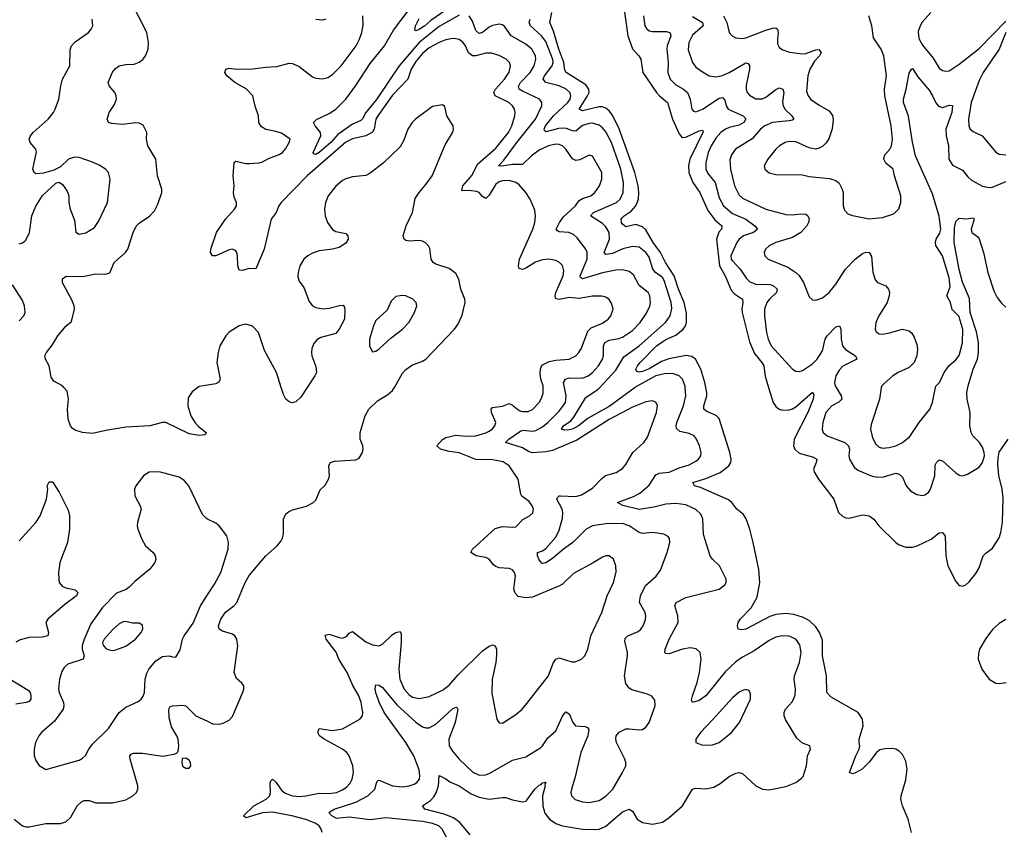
# Model space of a CAD drawing. Header units: inches. Extents: x 1550315 to 1685896, y 510706 to 640504.
# Tile 329 of 452: x 1618872 to 1624782, y 607349 to 612206. Entities that reach past the tile are written whole.
import ezdxf

# ---------------------------------------------------------------- set-up
doc = ezdxf.new("R2010")
doc.units = ezdxf.units.IN
doc.header["$MEASUREMENT"] = 0
for name, color, linetype in [('B6610', 7, 'Continuous'), ('B6611', 7, 'Continuous'), ('B6620', 7, 'Continuous'), ('B6621', 7, 'Continuous')]:
    doc.layers.add(name, color=color, linetype=linetype)

msp = doc.modelspace()

# ---------------------------------------------------------------- linework, layer by layer
at = {"layer": 'B6610', "color": 5}
for points, elevation in [([(1619942, 610000), (1619906.6, 609973.4), (1619883.6, 609936.4), (1619881.1, 609890), (1619899.2, 609830), (1619926.4, 609786.4), (1619945.5, 609765.5), (1619992.4, 609730), (1619984.9, 609715.1), (1619948.7, 609711.3), (1619890, 609722), (1619750, 609789.6), (1619730, 609789.6), (1619654, 609770), (1619510, 609760.5), (1619390, 609741.6), (1619310, 609723.7), (1619250, 609729.3), (1619210, 609741.2), (1619190, 609754), (1619177.2, 609770), (1619162.7, 609810), (1619159.3, 609870), (1619165.2, 609930), (1619156.5, 609976.5), (1619137.2, 610000)], 620), ([(1620000, 609210.1), (1619993.4, 609213.4), (1619970, 609237.2), (1619886.6, 609410), (1619860.4, 609440.4), (1619830, 609462), (1619710, 609492.6), (1619650, 609491.2), (1619615.5, 609470), (1619568.5, 609410), (1619561.3, 609390), (1619564.4, 609350), (1619595.5, 609290), (1619600.5, 609270), (1619579.1, 609190), (1619577.3, 609170), (1619582, 609150), (1619606, 609090), (1619628.2, 609050), (1619673.4, 609010), (1619686.4, 608990), (1619688.7, 608970), (1619682.6, 608950), (1619654, 608910), (1619564.2, 608835.8), (1619530, 608800.5), (1619511.6, 608788.4), (1619454.4, 608765.6), (1619370, 608678.5), (1619299, 608581), (1619256.8, 608483.2), (1619247, 608450), (1619247.6, 608430), (1619260.2, 608390), (1619254, 608370), (1619161.3, 608338.7), (1619139.6, 608320.4), (1619124.4, 608295.6), (1619112.2, 608250), (1619105.5, 608190), (1619109.4, 608170), (1619135.8, 608110), (1619137.7, 608090), (1619133.5, 608070), (1619081.9, 607998.1), (1619003.1, 607930), (1618987, 607910), (1618967.6, 607870), (1618958.5, 607830), (1618959.6, 607790), (1618970, 607760.7), (1618990, 607730.7), (1619030, 607708), (1619230, 607764.4), (1619250, 607774.9), (1619267.9, 607792.1), (1619287.4, 607830), (1619310, 607860.3), (1619406.2, 607953.8), (1619469.9, 608050.1), (1619510, 608081.5), (1619583.7, 608116.3), (1619600.5, 608130), (1619613.3, 608146.7), (1619621.8, 608170), (1619625.4, 608250), (1619635.2, 608284.8), (1619648.3, 608310), (1619690, 608358.9), (1619730, 608385.4), (1619770.3, 608390.3), (1619790, 608382.8), (1619810, 608382), (1619835.1, 608424.9), (1619849.7, 608490), (1619859.1, 608510), (1619913.9, 608586.1), (1619957.8, 608690), (1620000, 608755.1)], 640), ([(1618870, 609079.1), (1618969.5, 609190), (1618994.5, 609230), (1619033.2, 609330), (1619042, 609390), (1619038, 609410), (1619050, 609434), (1619070, 609434), (1619110, 609372), (1619162.8, 609262.8), (1619170.4, 609230), (1619171.7, 609151.7), (1619159.6, 609070), (1619113.8, 608950), (1619105.2, 608890), (1619106.6, 608846.6), (1619110.3, 608830), (1619127.7, 608807.7), (1619150, 608797.3), (1619204.8, 608784.8), (1619221.6, 608770), (1619213.4, 608750), (1619142.8, 608697.2), (1619041.1, 608610), (1619030.3, 608590), (1619046.3, 608530), (1619040.4, 608510), (1619010, 608501.5), (1618930, 608499.8), (1618874.4, 608485.6), (1618848.9, 608471.1)], 620), ([(1618814.9, 608250), (1618924, 608184), (1618934.4, 608170), (1618939.6, 608150), (1618938.9, 608130), (1618930, 608116.2), (1618911.3, 608108.7), (1618850, 608100.3)], 620), ([(1618839.3, 607410), (1618890, 607370.4), (1618910, 607364.4), (1618930, 607364.4), (1619030, 607383.8), (1619116.5, 607383.5), (1619150, 607394), (1619178.6, 607421.4), (1619217.6, 607490), (1619245.5, 607514.5), (1619259.4, 607520.6), (1619290, 607522), (1619330, 607507.6), (1619430, 607508.1), (1619510, 607524.7), (1619551.5, 607550), (1619573, 607570), (1619581.7, 607590), (1619581.5, 607610), (1619535.6, 607770), (1619533.6, 607790), (1619541.1, 607798.9), (1619554.8, 607805.2), (1619610, 607805.2), (1619730, 607787.6), (1619799.7, 607800.3), (1619814.5, 607805.5), (1619824.1, 607815.9), (1619828, 607850), (1619822.6, 607890), (1619816.4, 607910), (1619784.2, 607964.2), (1619770, 608017.2), (1619767.4, 608070), (1619774.9, 608085.1), (1619789.8, 608090.2), (1619850, 608092.9), (1619870, 608089), (1619930.3, 608030), (1620000, 607996.6)], 620)]:
    msp.add_lwpolyline(points, dxfattribs=dict(at, elevation=elevation))
for points, elevation in [([(1619510, 608596.2), (1619494, 608594), (1619470, 608581.3), (1619430, 608545.4), (1619380.2, 608490), (1619370.3, 608470), (1619372.9, 608452.9), (1619390, 608433.7), (1619410, 608424.6), (1619430, 608421.1), (1619450, 608424.9), (1619510, 608448.4), (1619567.3, 608490), (1619601.6, 608530), (1619611.6, 608550), (1619610, 608574), (1619590, 608584.5), (1619550, 608586)], 660), ([(1619870, 607776), (1619847.5, 607772.5), (1619844.9, 607750), (1619850, 607727.3), (1619870, 607714.8), (1619890, 607716), (1619899.3, 607730), (1619898, 607750), (1619890, 607764)], 620)]:
    msp.add_lwpolyline(points, close=True, dxfattribs=dict(at, elevation=elevation))
at = {"layer": 'B6611', "color": 5}
for points, elevation in [([(1619137.2, 610000), (1619129, 610010), (1619078, 610038), (1619061, 610061), (1619049.7, 610130), (1619027.6, 610170), (1619024.2, 610190), (1619033.3, 610210), (1619066.6, 610253.4), (1619101.6, 610310), (1619150, 610367.7), (1619184.2, 610395.8), (1619201.3, 610470), (1619198.7, 610490), (1619182.7, 610530), (1619130, 610627.6), (1619130, 610650.4), (1619151.8, 610668.2), (1619250, 610665.9), (1619330, 610682.3), (1619390, 610679), (1619413, 610687), (1619439.8, 610750), (1619506.9, 610810), (1619521, 610830), (1619554.3, 610930), (1619572.1, 610967.9), (1619590, 610985.4), (1619651.8, 611028.2), (1619680.8, 611059.2), (1619701, 611099), (1619725.6, 611170), (1619726.2, 611190), (1619699.8, 611270), (1619689.7, 611370), (1619641.1, 611450), (1619634, 611490), (1619635.8, 611530), (1619613.1, 611573.1), (1619590, 611584.5), (1619570, 611587.6), (1619490, 611578.2), (1619423.1, 611583.1), (1619405.2, 611590), (1619397.6, 611610), (1619409.7, 611650), (1619442, 611698), (1619453.3, 611730), (1619451.3, 611750), (1619443, 611770), (1619409.6, 611810), (1619404, 611830), (1619430, 611890.4), (1619446.7, 611913.3), (1619470, 611928.9), (1619510, 611937.5), (1619559.8, 611940.2), (1619590, 611950.3), (1619612.2, 611967.8), (1619628.4, 611990), (1619644.2, 612030), (1619644.8, 612070), (1619635, 612130), (1619543, 612310)], 620), ([(1618870, 610860.5), (1618890, 610867.7), (1618910, 610884), (1618931.1, 610928.9), (1618944.4, 611030), (1618970, 611087.7), (1619009.7, 611150.3), (1619090, 611224.7), (1619110, 611231), (1619130, 611218), (1619158, 611178), (1619167.3, 611150), (1619168, 611110), (1619174.9, 611070), (1619202.3, 611002.3), (1619210, 610931.3), (1619230, 610919.3), (1619270, 610928.2), (1619320.5, 610959.5), (1619345.1, 610994.9), (1619400.4, 611110), (1619416.2, 611250), (1619405.1, 611290), (1619386.6, 611310), (1619350, 611333.6), (1619310, 611351.6), (1619230, 611378.4), (1619201.5, 611381.5), (1619164.9, 611370), (1619116.4, 611323.6), (1619077.5, 611302.5), (1619014.6, 611285.4), (1618970, 611282), (1618959.3, 611290), (1618951.8, 611310), (1618973.8, 611413.8), (1618969.5, 611430), (1618936.2, 611470), (1618929.6, 611490), (1618936.9, 611510), (1618952.8, 611530), (1619043.5, 611610), (1619075.8, 611650), (1619085.4, 611670), (1619106.6, 611730), (1619118.9, 611810), (1619129.7, 611850), (1619173, 611930), (1619174.9, 612025.1), (1619183.5, 612050), (1619206.2, 612073.8), (1619284.5, 612130), (1619302, 612150), (1619312, 612170), (1619307, 612210)], 640), ([(1618870, 610399.3), (1618896.9, 610430), (1618905.1, 610450), (1618901.1, 610490), (1618886.3, 610526.3), (1618830, 610614.5)], 640), ([(1620000, 610013.7), (1619950, 610006), (1619942, 610000)], 620)]:
    msp.add_lwpolyline(points, dxfattribs=dict(at, elevation=elevation))
at = {"layer": 'B6620', "color": 5}
for points, elevation in [([(1620000, 607996.6), (1620030, 607982.2), (1620070, 607980.2), (1620094.6, 607985.4), (1620130, 608004.2), (1620150, 608024.9), (1620211.7, 608171.7), (1620218.3, 608190), (1620218, 608210), (1620206.4, 608226.4), (1620174.3, 608254.3), (1620160.4, 608290), (1620180.9, 608450), (1620176, 608490), (1620164.2, 608510), (1620150, 608519.7), (1620090, 608537.6), (1620069.8, 608549.8), (1620065.8, 608570), (1620079.4, 608610), (1620107.9, 608652), (1620157.3, 608690), (1620175.1, 608710), (1620226, 608830), (1620250, 608871.8), (1620349.7, 608990), (1620418.4, 609050), (1620441.3, 609078.7), (1620450, 609096), (1620455.8, 609124.2), (1620455.1, 609210), (1620470, 609240.4), (1620485.8, 609254.2), (1620510, 609264.4), (1620593.1, 609286.9), (1620632.3, 609307.7), (1620650, 609323.1), (1620675.1, 609384.9), (1620705.7, 609414.3), (1620726.4, 609450), (1620731.8, 609470), (1620727.7, 609532.3), (1620737.2, 609550), (1620762.2, 609557.8), (1620890, 609566), (1620910, 609576), (1620929.7, 609610.3), (1620934.7, 609630), (1620932.6, 609650), (1620916.4, 609690), (1620915.3, 609730), (1620946.5, 609830), (1620968.2, 609870), (1621020, 609920), (1621082, 609958), (1621110, 609981.1), (1621120.9, 610000)], 620), ([(1620687.4, 607330), (1620682.5, 607350), (1620670.6, 607370), (1620646, 607386), (1620590, 607408), (1620505.1, 607430), (1620390, 607450.7), (1620330, 607448.3), (1620230, 607418), (1620215.4, 607430), (1620278, 607490), (1620350.8, 607530), (1620371.6, 607548.4), (1620377, 607570), (1620374.9, 607625.1), (1620380.5, 607639.5), (1620390, 607648.7), (1620410, 607631.4), (1620443.5, 607583.5), (1620465.9, 607565.9), (1620509, 607549), (1620550, 607546.3), (1620590, 607548.7), (1620670, 607565.1), (1620730, 607563.1), (1620773.6, 607570), (1620810, 607585.1), (1620836.1, 607603.9), (1620855, 607625), (1620868, 607650), (1620875.6, 607690), (1620871.9, 607730), (1620850, 607789.6), (1620835.8, 607810), (1620809.7, 607830), (1620700.4, 607890), (1620672.6, 607910), (1620661, 607930), (1620670, 607954.4), (1620750, 607940.9), (1620808.9, 607951.1), (1620914, 608010), (1620929.3, 608030), (1620931.5, 608048.5), (1620922, 608110), (1620908.7, 608150), (1620872, 608212), (1620838.7, 608290), (1620788.2, 608370), (1620771.8, 608411.8), (1620711.2, 608490), (1620706.5, 608513.5), (1620730, 608520.2), (1620790, 608498.7), (1620810, 608496.1), (1620834.3, 608505.7), (1620850, 608525.3), (1620870, 608534.9), (1620950, 608474), (1620990, 608455.8), (1621030, 608450.3), (1621050, 608459), (1621110, 608516.9), (1621130, 608530.3), (1621155.1, 608535.1), (1621161.1, 608521.1), (1621161, 608470), (1621147, 608310), (1621154, 608250), (1621179.8, 608190), (1621210, 608154.7), (1621230, 608141.4), (1621270, 608133.4), (1621330, 608144.5), (1621410, 608183.2), (1621450, 608213.6), (1621504.8, 608275.2), (1621650, 608418.6), (1621690, 608447.9), (1621710, 608455.6), (1621726.8, 608450), (1621734.5, 608430), (1621734.5, 608394.5), (1621730.1, 608349.9), (1621708.4, 608248.4), (1621706.1, 608166.1), (1621736.3, 608010), (1621750, 607986.8), (1621770, 607985.5), (1621850, 608037), (1621887.8, 608070), (1621916.6, 608103.4), (1622045.4, 608270), (1622074.8, 608345.2), (1622090, 608370.3), (1622110, 608376.9), (1622186.5, 608353.5), (1622207, 608353), (1622243.7, 608370), (1622264.2, 608390), (1622283.1, 608430), (1622299.8, 608510), (1622365.8, 608650), (1622398, 608750), (1622435.8, 608830), (1622451.3, 608891.3), (1622449.6, 608930), (1622436.2, 608970), (1622410, 608989.5), (1622390, 608989.6), (1622370, 608982.4), (1622313.4, 608946.6), (1622195.9, 608884.1), (1622130, 608819.1), (1622113, 608810), (1621950, 608742.3), (1621910, 608736.5), (1621865, 608745), (1621845.3, 608765.3), (1621838, 608790), (1621848.2, 608870), (1621842.4, 608890), (1621830, 608905.1), (1621810, 608913.5), (1621750, 608918.4), (1621730, 608924.5), (1621715.6, 608935.6), (1621689.6, 608970), (1621670, 608979.3), (1621612.7, 608990), (1621579.5, 609010), (1621589.6, 609030), (1621726.5, 609153.5), (1621770, 609165.6), (1621830, 609160.9), (1621850, 609164.2), (1621892.1, 609207.9), (1621933, 609230), (1621952.3, 609247.7), (1621955.7, 609270), (1621948.7, 609290), (1621930, 609314.8), (1621886.6, 609346.6), (1621879.4, 609359.4), (1621864, 609450), (1621809.9, 609529.9), (1621773.3, 609553.3), (1621710, 609566.2), (1621610, 609567.7), (1621510, 609608.1), (1621450, 609616.1), (1621397.6, 609630), (1621375.8, 609650), (1621410, 609687.7), (1621430, 609700.3), (1621490, 609712.4), (1621550, 609706.4), (1621609.9, 609710.1), (1621670, 609726.4), (1621690, 609737.1), (1621710, 609751.6), (1621723.8, 609770), (1621729.8, 609790), (1621704.1, 609850), (1621702.5, 609870), (1621710, 609878.6), (1621770, 609888.3), (1621810, 609902.7), (1621830, 609894.2), (1621870, 609861.3), (1621890, 609854.8), (1621924.5, 609855.5), (1621950, 609868.1), (1621990, 609910.3), (1622005, 609935), (1622014.9, 609965.1), (1622013.7, 610000)], 580), ([(1620598, 610000), (1620559, 609941), (1620530, 609912.6), (1620507.4, 609907.4), (1620490, 609913.3), (1620469.7, 609929.7), (1620456.4, 609956.4), (1620442.6, 610000)], 620), ([(1621440.9, 607290), (1621408, 607350), (1621388.5, 607368.5), (1621350, 607383.7), (1621290, 607395.2), (1621070, 607418.4), (1620975.2, 607404.8), (1620850, 607421.2), (1620773.2, 607413.2), (1620745.8, 607430), (1620727.6, 607450), (1620760.5, 607470), (1620890, 607511.1), (1620961.6, 607550), (1621004, 607590), (1621013.6, 607626.4), (1621020.7, 607639.3), (1621030, 607643.6), (1621110, 607610.1), (1621170, 607603.1), (1621210.8, 607609.2), (1621240.2, 607619.8), (1621256.8, 607630), (1621271.1, 607650), (1621274.2, 607670), (1621270, 607705.1), (1621238.4, 607790), (1621189.9, 607870), (1621060.5, 608050), (1621030, 608112.1), (1621010, 608167.6), (1621006.1, 608193.9), (1621010, 608215.5), (1621030, 608214.3), (1621050, 608200.2), (1621136.2, 608096.2), (1621250, 607991.5), (1621290, 607964.3), (1621310, 607957.5), (1621330, 607958), (1621370, 607979), (1621470, 608071.9), (1621490, 608082), (1621498, 608078), (1621502, 608070), (1621486.9, 607990), (1621447.1, 607890), (1621449.4, 607850), (1621470, 607816.5), (1621510.1, 607770.1), (1621592, 607692), (1621630, 607673.7), (1621670, 607676.2), (1621694.9, 607685.1), (1621830, 607763.6), (1621910, 607783.1), (1621999.9, 607840.1), (1622011.1, 607848.9), (1622043.1, 607896.9), (1622090, 607938.5), (1622130, 608028.2), (1622150, 608054), (1622170, 608042.4), (1622192, 607990), (1622208.4, 607970), (1622266.4, 607966.4), (1622279.5, 607959.5), (1622288, 607948), (1622282.6, 607910), (1622239.7, 607810), (1622204.2, 607655.8), (1622183.6, 607590), (1622180.3, 607570), (1622183.7, 607550), (1622206.5, 607526.5), (1622250, 607512.6), (1622290.7, 607509.3), (1622350, 607521.8), (1622390, 607547.9), (1622432.7, 607590), (1622491.2, 607690), (1622509.7, 607730), (1622511.1, 607750), (1622504.7, 607770), (1622454, 607870), (1622449.4, 607890.6), (1622453.2, 607910), (1622470, 607931), (1622509.5, 607950.5), (1622530, 607952.2), (1622590, 607944.6), (1622610, 607947.4), (1622630, 607962), (1622650.9, 607990), (1622686.3, 608090), (1622684.2, 608124.2), (1622666.5, 608146.5), (1622639.4, 608159.4), (1622545.7, 608185.7), (1622530, 608195.1), (1622510, 608224), (1622503, 608270), (1622521, 608390), (1622520.4, 608410), (1622503.3, 608476.7), (1622506.5, 608493.5), (1622521.6, 608510), (1622583.6, 608536.4), (1622601, 608550), (1622615.3, 608570), (1622628.2, 608608.2), (1622629.8, 608630), (1622625.7, 608650), (1622591.9, 608710), (1622598.3, 608750), (1622627.9, 608812), (1622692, 608868), (1622717.5, 608902.5), (1622757.8, 609010), (1622774.5, 609070), (1622772.4, 609092.4), (1622765.1, 609105.1), (1622738.7, 609118.7), (1622670, 609129.7), (1622610, 609123.5), (1622590, 609128.5), (1622530, 609169.8), (1622490, 609182.7), (1622390, 609182.3), (1622310.8, 609169.2), (1622271.7, 609150), (1622191.2, 609068.8), (1622135.8, 609030), (1622070, 608973.5), (1622030, 608947.9), (1622010, 608942.8), (1622005.6, 608945.6), (1621990, 608966.3), (1621980.3, 608990), (1621980.9, 609010), (1622010, 609019.7), (1622030, 609034), (1622090, 609101.3), (1622110, 609143), (1622130, 609214.8), (1622133, 609250), (1622127.9, 609270), (1622096.4, 609330), (1622100.4, 609339.6), (1622110, 609348.8), (1622118, 609350), (1622210, 609344.4), (1622245.1, 609354.9), (1622310, 609394.9), (1622365.7, 609454.3), (1622388.7, 609471.3), (1622452.7, 609490), (1622490, 609512.4), (1622510, 609538), (1622552.3, 609610), (1622617.4, 609670), (1622639.4, 609700.6), (1622694.8, 609850), (1622699.7, 609890), (1622690, 609911.3), (1622670, 609918.5), (1622630, 609914), (1622550, 609881.5), (1622410, 609806.8), (1622215.7, 609684.3), (1622070, 609620.8), (1622030, 609612.6), (1621950, 609606.4), (1621930, 609612.7), (1621890, 609637.5), (1621787.8, 609670), (1621807.6, 609690), (1621880.9, 609739.1), (1621896.6, 609743.4), (1621950, 609737.9), (1621970, 609741.3), (1622010, 609762.6), (1622042.8, 609790), (1622110, 609856.6), (1622147.8, 609910), (1622153, 609950), (1622142.8, 610000)], 560), ([(1621576.3, 607316.3), (1621514.9, 607390), (1621476.9, 607416.8), (1621420.4, 607440.4), (1621304.5, 607470), (1621289.3, 607490), (1621338.6, 607521.4), (1621357.4, 607542.6), (1621372, 607568), (1621385.7, 607610), (1621390, 607670.7), (1621430, 607651.6), (1621453.6, 607633.6), (1621510, 607608.5), (1621581.4, 607561.4), (1621630, 607541.7), (1621690, 607529.5), (1621770, 607539.8), (1621790, 607538.5), (1621830, 607524.6), (1621890, 607513.2), (1621910, 607516.9), (1621917, 607523), (1621964.8, 607590), (1621990, 607613.8), (1622001.7, 607618.3), (1622010, 607627.7), (1622030, 607630.7), (1622023.5, 607616.5), (1622025.5, 607610), (1622010.8, 607549.2), (1622011.4, 607490), (1622024.5, 607444.5), (1622052, 607410), (1622090, 607384.2), (1622130, 607369.6), (1622250, 607350.1), (1622330, 607347.1), (1622350.5, 607349.5), (1622390, 607367.3), (1622490, 607452.7), (1622530, 607469), (1622550, 607457.6), (1622578.9, 607410), (1622609.4, 607389.4), (1622670, 607379.3), (1622730, 607392.1), (1622770, 607419.2), (1622850.5, 607489.5), (1622910, 607590.3), (1622930, 607595.8), (1622990, 607591.3), (1623037.7, 607602.3), (1623076.9, 607623.1), (1623130, 607664.9), (1623170, 607686.4), (1623190, 607690.4), (1623210, 607684), (1623290.2, 607610.2), (1623330, 607588.8), (1623370, 607586.3), (1623470, 607605.3), (1623529.7, 607630.3), (1623565.4, 607654.6), (1623574.3, 607665.7), (1623595.4, 607730), (1623599.6, 607790), (1623619.5, 607830), (1623614, 607850), (1623570, 607865.6), (1623535.8, 607895.8), (1623467.6, 608007.6), (1623460.5, 608030), (1623459.7, 608050), (1623467.8, 608070), (1623510, 608116.4), (1623527.3, 608152.7), (1623528.4, 608190), (1623520.4, 608250), (1623522.7, 608270), (1623552.8, 608350), (1623562.6, 608410), (1623555, 608455), (1623529.7, 608490), (1623490, 608508), (1623450, 608509.8), (1623410, 608501), (1623370, 608482.3), (1623280.9, 608419.1), (1623210, 608381.4), (1623170, 608354), (1623106.3, 608293.7), (1622990, 608149), (1622950, 608122.4), (1622910, 608109.6), (1622905.3, 608125.3), (1622909.7, 608149.7), (1622939.1, 608230), (1622952.5, 608290), (1622962, 608370), (1622956, 608410), (1622932, 608432), (1622896.8, 608436.8), (1622850, 608429.1), (1622770, 608401.5), (1622750, 608402.9), (1622743.6, 608410), (1622746.9, 608430), (1622770.8, 608490), (1622823.9, 608590), (1622823.1, 608630), (1622805.3, 608690), (1622813.3, 608710), (1622870, 608738.8), (1623071.3, 608788.7), (1623104.8, 608815.2), (1623112, 608830), (1623111.6, 608850), (1623071.6, 608930), (1623029.8, 608969.8), (1623015.6, 608990), (1622977.3, 609117.4), (1622972, 609212), (1622959.4, 609239.4), (1622930, 609266.8), (1622870, 609296), (1622810, 609303.6), (1622750, 609299.9), (1622677.9, 609282.1), (1622590, 609267.2), (1622492.3, 609292.3), (1622459.3, 609310), (1622555.6, 609344.4), (1622594.1, 609365.9), (1622650, 609413.8), (1622690, 609475.8), (1622710, 609485.2), (1622770, 609491.9), (1622830, 609517.5), (1622890, 609536.2), (1622930, 609556.9), (1622946.3, 609570), (1622959.7, 609590), (1622961.7, 609610), (1622952.1, 609650), (1622934.8, 609690), (1622919.7, 609710), (1622890, 609724.2), (1622834.9, 609734.9), (1622814.2, 609754.2), (1622811.6, 609770), (1622815.6, 609790), (1622855.5, 609890), (1622870.5, 609950), (1622867.2, 610000)], 540), ([(1622565.3, 610000), (1622410, 609885.6), (1622285.1, 609814.9), (1622226.2, 609770), (1622190, 609749.9), (1622170, 609745.6), (1622142.6, 609742.6), (1622124, 609750), (1622136.8, 609770), (1622179.9, 609800.1), (1622198.5, 609821.4), (1622270, 609939.8), (1622344.9, 609990), (1622354.1, 610000)], 540), ([(1624225, 607330), (1624205.5, 607410), (1624169.8, 607490), (1624160.6, 607530), (1624162.5, 607550), (1624190, 607645.5), (1624197.9, 607710), (1624190, 607758), (1624170, 607797.3), (1624150, 607818.1), (1624130, 607829.3), (1624110, 607833.9), (1624067.6, 607832.4), (1624035.3, 607824.7), (1624014.2, 607810), (1623970, 607751.1), (1623928.4, 607710), (1623885.4, 607685.4), (1623870, 607681.6), (1623853.2, 607690), (1623889.9, 607790.1), (1623909.7, 607830), (1623914.3, 607850), (1623909.8, 607869.8), (1623911.4, 607890), (1623933.9, 607970), (1623930.6, 608010), (1623905.3, 608050), (1623742.3, 608142.3), (1623717.4, 608170), (1623714.5, 608270), (1623689.9, 608389.9), (1623690, 608482.7), (1623673, 608530), (1623650, 608564.4), (1623610, 608600.6), (1623570, 608621.9), (1623517.9, 608637.9), (1623470, 608643.6), (1623410, 608637.4), (1623374.2, 608625.8), (1623230, 608549.8), (1623204.6, 608544.6), (1623183.7, 608550), (1623179.7, 608570), (1623183.5, 608590), (1623196.4, 608610), (1623262.5, 608677.5), (1623298, 608742), (1623313.9, 608830), (1623307.8, 608907.8), (1623275.1, 609070), (1623254, 609150), (1623232, 609212), (1623217, 609237), (1623177.4, 609270), (1623146.6, 609310), (1623125.7, 609325.7), (1622959, 609399), (1622922.7, 609410), (1622912.7, 609430), (1622990, 609452.5), (1623075.5, 609490), (1623128.2, 609530), (1623139.9, 609550), (1623141.9, 609570), (1623135.3, 609610), (1623070, 609812.6), (1623052, 609832), (1622996.2, 609856.2), (1622979.3, 609870), (1622978.7, 609890), (1622996.1, 609950), (1622996.5, 609970), (1622990.8, 610000)], 520), ([(1623367, 610000), (1623394.7, 609910), (1623410, 609884.9), (1623430, 609869.2), (1623450, 609864.3), (1623490, 609865.1), (1623510, 609870.9), (1623530, 609884.2), (1623630, 609971.7), (1623638, 609958), (1623633.9, 609930), (1623601.8, 609850), (1623519.6, 609690), (1623515.8, 609650), (1623524.3, 609630), (1623550, 609604.8), (1623630, 609582.6), (1623655.6, 609570), (1623652.9, 609550), (1623636.9, 609510), (1623641.8, 609490), (1623665.9, 609450), (1623758, 609330), (1623787.4, 609250), (1623810, 609227.3), (1623830, 609218), (1623850, 609215.8), (1623930, 609235.6), (1623970, 609229.6), (1623998, 609210), (1624028.8, 609170), (1624130, 609068.5), (1624150, 609054.6), (1624190, 609041.5), (1624230, 609042.2), (1624259.6, 609050), (1624342, 609090), (1624390, 609126.4), (1624410.3, 609130.3), (1624426.7, 609106.7), (1624430.1, 608990), (1624443.7, 608930), (1624490, 608835.3), (1624510, 608811.7), (1624530, 608806.5), (1624550, 608816), (1624570, 608833.4), (1624610, 608883.1), (1624630, 608918.4), (1624655.6, 608990), (1624670, 609006.3), (1624710, 609035.3), (1624750, 609098), (1624761.5, 609130), (1624771.8, 609190), (1624775.6, 609335.6), (1624768.3, 609390), (1624748, 609472), (1624742.3, 609537.7), (1624744.5, 609575.5), (1624750, 609611.3), (1624804, 609690)], 520), ([(1623772, 610000), (1623802.7, 609950), (1623806.5, 609930), (1623789.6, 609910.4), (1623746, 609890), (1623711, 609850), (1623691.9, 609790), (1623689.2, 609750), (1623694.9, 609730), (1623718.4, 609710), (1623823.8, 609670), (1623847.6, 609650), (1623852, 609630), (1623849.3, 609590), (1623852.5, 609570), (1623881.2, 609521.2), (1623903.2, 609503.2), (1623987.8, 609467.8), (1624021.2, 609461.2), (1624056.7, 609463.3), (1624130, 609485.2), (1624150, 609480.3), (1624170, 609460.5), (1624192, 609410), (1624218.8, 609378.8), (1624256.8, 609356.8), (1624290, 609351.5), (1624304.3, 609355.7), (1624325.8, 609370), (1624339.4, 609390), (1624364.5, 609470), (1624367, 609533), (1624374.5, 609550), (1624390, 609565.5), (1624410, 609559.3), (1624490, 609486.5), (1624510, 609473.4), (1624531.3, 609468.7), (1624561.2, 609478.8), (1624630, 609521.6), (1624650, 609550.3), (1624662.5, 609590), (1624661.1, 609610), (1624650, 609640.6), (1624630, 609671.6), (1624592.4, 609710), (1624582.7, 609730), (1624574.6, 609770), (1624577.4, 609850), (1624557.9, 609930), (1624557, 609970), (1624562.7, 610000)], 540), ([(1624042.4, 610000), (1624041.8, 609998.2), (1624033.6, 609930), (1623982.5, 609777.5), (1623978, 609750), (1623990, 609698), (1624010, 609659.5), (1624030, 609640.9), (1624050, 609634.7), (1624090, 609638.4), (1624130, 609648.5), (1624170, 609668.4), (1624214.4, 609705.6), (1624270.5, 609789.5), (1624334.2, 609870), (1624351.6, 609910), (1624368.7, 610000)], 560), ([(1620000, 608755.1), (1620041.3, 608818.7), (1620079.4, 608890), (1620123.9, 609030), (1620126.6, 609070), (1620115.6, 609110), (1620069.8, 609169.7), (1620050, 609185.1), (1620000, 609210.1)], 640), ([(1624790, 608608), (1624750, 608582.6), (1624710, 608547.8), (1624670, 608494.2), (1624632.6, 608430), (1624625.9, 608405.9), (1624624.7, 608370), (1624646.5, 608310), (1624690.4, 608250), (1624730, 608225.8), (1624750, 608223.9), (1624793.6, 608230)], 520)]:
    msp.add_lwpolyline(points, dxfattribs=dict(at, elevation=elevation))
at = {"layer": 'B6620', "color": 5, "elevation": 560}
msp.add_lwpolyline([(1623230, 608187), (1623210, 608180.5), (1623190, 608171.1), (1623150, 608137.7), (1623033.3, 608006.7), (1622958, 607930), (1622930.4, 607890), (1622930.4, 607870), (1622970, 607853.6), (1623030, 607855.8), (1623070, 607869.1), (1623144, 607930), (1623193.3, 607990), (1623258, 608130), (1623259.3, 608159.3), (1623250, 608181.2)], close=True, dxfattribs=at)
at = {"layer": 'B6621', "color": 5}
for points, elevation in [([(1621510, 612234), (1621390, 612164.9), (1621270, 612069.6), (1621150.4, 611930), (1621012.9, 611727.1), (1620948.9, 611650), (1620930, 611611.6), (1620919.6, 611600.4), (1620870, 611578.9), (1620782.2, 611517.8), (1620739.4, 611470), (1620670, 611408.7), (1620650, 611397.7), (1620640.1, 611400.1), (1620634.7, 611410), (1620679.8, 611510), (1620678.5, 611530), (1620644.8, 611570), (1620636.2, 611590), (1620653.4, 611606.6), (1620730, 611642.8), (1620770, 611668.5), (1620830.3, 611729.7), (1620890, 611811.8), (1620975.8, 611944.2), (1621061.9, 612050), (1621116.7, 612143.3), (1621242.4, 612310)], 560), ([(1621430, 612263.5), (1621339.4, 612200.6), (1621303.8, 612170), (1621270, 612146.9), (1621250, 612138.9), (1621243, 612143), (1621247.8, 612170), (1621270, 612212.9)], 540), ([(1622496.1, 612296.1), (1622522.1, 612110), (1622550, 612031.6), (1622588.9, 611990), (1622600.7, 611970), (1622612.9, 611890), (1622694.8, 611770), (1622712.1, 611750), (1622760.1, 611710), (1622790.6, 611610), (1622830, 611520.7), (1622843.9, 611503.9), (1622850, 611499), (1622870, 611501.1), (1622950, 611539), (1622970, 611543), (1622974.1, 611534.1), (1622894.7, 611370), (1622885.6, 611330), (1622887.8, 611290), (1622912.5, 611230), (1622955.3, 611170), (1623002, 611062), (1623044.3, 611004.3), (1623087.2, 610970), (1623084.9, 610950), (1623068.3, 610931.7), (1623054.8, 610890), (1623073.4, 610730), (1623106.7, 610670), (1623143.1, 610583.1), (1623162.2, 610562.2), (1623210.2, 610530), (1623212.8, 610510), (1623206, 610470), (1623207.7, 610450), (1623252.9, 610272.9), (1623282.5, 610202.5), (1623327.2, 610150), (1623338, 610130), (1623346.5, 610066.5), (1623367, 610000)], 520), ([(1622013.7, 610000), (1622013.3, 610010), (1622000.5, 610050), (1621996.2, 610083.8), (1621997.5, 610110), (1622006.5, 610133.5), (1622050, 610155.5), (1622090, 610164), (1622170, 610169.4), (1622209.7, 610190), (1622228.7, 610210), (1622244.2, 610235.8), (1622282.1, 610337.9), (1622302.8, 610357.2), (1622370, 610385.2), (1622403.5, 610410), (1622421.1, 610430), (1622435.1, 610470), (1622425.2, 610505.2), (1622410, 610527.3), (1622390, 610540.4), (1622367, 610547), (1622310, 610548.2), (1622230, 610533.4), (1622170, 610540.2), (1622110, 610528.2), (1622090.8, 610530.8), (1622086.5, 610550), (1622090.9, 610570), (1622133.4, 610670), (1622138.5, 610698.5), (1622130, 610731.2), (1622111.2, 610750), (1622090, 610760.9), (1622050, 610768.6), (1622010, 610766), (1621968, 610752), (1621910, 610715.8), (1621890, 610708), (1621870, 610714), (1621866, 610730), (1621872.8, 610770), (1621952.4, 610950), (1621963.9, 610990), (1621968.2, 611028.2), (1621963.8, 611063.8), (1621935.4, 611130), (1621910.8, 611170), (1621870, 611215.3), (1621849.6, 611230), (1621810, 611240.8), (1621770, 611239.3), (1621750, 611232.8), (1621730, 611219.9), (1621690, 611153.2), (1621670, 611132.8), (1621650, 611144.4), (1621630, 611169), (1621614.9, 611174.9), (1621570, 611180.6), (1621530, 611179.7), (1621525.8, 611185.8), (1621531.7, 611210), (1621587.7, 611272.3), (1621620.3, 611339.7), (1621730, 611434.6), (1621806.4, 611530), (1621825.8, 611570), (1621843.2, 611630), (1621845.8, 611650), (1621842, 611670), (1621829.8, 611690), (1621807.1, 611710), (1621725.3, 611750), (1621718.1, 611770), (1621728.8, 611790), (1621782.6, 611850), (1621810.9, 611890.9), (1621818.9, 611930), (1621812, 611950), (1621792.6, 611970), (1621750, 611992.2), (1621704.9, 612004.9), (1621670, 612005.4), (1621610.1, 611989.9), (1621589.9, 611989.9), (1621566.6, 612006.6), (1621548.9, 612048.9), (1621531.6, 612071.6), (1621510, 612086.5), (1621490, 612092.1), (1621470, 612093.4), (1621430, 612085), (1621389.8, 612069.8), (1621330, 612036.9), (1621290, 612003.2), (1621250, 611955.9), (1621221.8, 611910), (1621202.1, 611850), (1621110, 611752.5), (1621021.1, 611630), (1621009.2, 611610), (1621000.3, 611550), (1620989.4, 611530.6), (1620950, 611509.2), (1620870, 611491.6), (1620830, 611470.6), (1620597.7, 611270), (1620442.7, 611110), (1620427.2, 611090), (1620411.6, 611050), (1620381.4, 611010), (1620338.9, 610830), (1620290, 610712.3), (1620250, 610713.3), (1620210, 610700.7), (1620190, 610703.7), (1620181, 610730), (1620180.3, 610790), (1620174.8, 610810), (1620170, 610818.7), (1620150, 610829.7), (1620130, 610826.2), (1620049.6, 610789.6), (1620029.7, 610789.7), (1620017, 610810), (1620018.7, 610830), (1620054.3, 610930), (1620107, 611010), (1620160.8, 611070), (1620172.7, 611090), (1620173, 611110), (1620160.6, 611140.6), (1620155.8, 611170), (1620159.9, 611210), (1620153.5, 611270), (1620159.5, 611350), (1620170, 611357), (1620230, 611343.1), (1620250, 611342.6), (1620310, 611346.4), (1620330, 611353), (1620366.5, 611373.5), (1620430, 611397.1), (1620449.3, 611410), (1620470, 611434), (1620489.6, 611470), (1620495.1, 611490), (1620444.4, 611524.4), (1620410, 611536.2), (1620350, 611547), (1620323.5, 611563.5), (1620307.6, 611590), (1620305.6, 611630), (1620286.3, 611686.3), (1620272.4, 611750), (1620231.1, 611791.1), (1620163.2, 611830), (1620115.5, 611870), (1620104.4, 611890), (1620109.6, 611910), (1620130, 611915.3), (1620171.1, 611908.9), (1620270, 611911.1), (1620350, 611922.2), (1620414.8, 611925.2), (1620490, 611944.4), (1620510, 611943.8), (1620550, 611925.5), (1620630, 611863), (1620650, 611855.5), (1620690, 611850.4), (1620720.8, 611859.2), (1620750, 611877.1), (1620802.4, 611930), (1620891.1, 612050), (1620912.4, 612090), (1620926.6, 612130), (1620933.3, 612173.3), (1620932.7, 612230)], 580), ([(1620710.2, 612209.8), (1620690, 612203.5), (1620650, 612207.4)], 580), ([(1622142.8, 610000), (1622136.8, 610030), (1622147.8, 610050), (1622170, 610056.5), (1622250, 610054.5), (1622283.9, 610070), (1622310, 610089.4), (1622346.8, 610130), (1622369.9, 610170), (1622375.7, 610190), (1622376.5, 610250), (1622385, 610270), (1622410, 610283.1), (1622467.6, 610292.4), (1622490, 610301), (1622550, 610342), (1622596, 610390), (1622634.8, 610445.2), (1622653.4, 610486.6), (1622657.5, 610510), (1622654.6, 610550), (1622643.5, 610570), (1622590.4, 610610.4), (1622555.3, 610675.3), (1622530, 610695.9), (1622490, 610704.7), (1622450, 610702.8), (1622370, 610687), (1622250.8, 610650.8), (1622238.6, 610658.6), (1622236.5, 610670), (1622278.4, 610770), (1622278.6, 610810), (1622270, 610829.6), (1622218.1, 610898.1), (1622196.9, 610916.9), (1622168.6, 610928.6), (1622110, 610934), (1622099.4, 610939.4), (1622093.1, 610950), (1622113, 610990), (1622136.5, 611023.5), (1622207.4, 611090), (1622230, 611121.2), (1622250, 611133.5), (1622300.4, 611150), (1622323.5, 611170), (1622351.6, 611210), (1622367.2, 611250), (1622366.8, 611290), (1622310, 611387), (1622290, 611393.3), (1622235.1, 611364.9), (1622210, 611361.8), (1622190, 611372.2), (1622150, 611429.8), (1622130, 611448.3), (1622110, 611456.5), (1622090, 611458.5), (1622046.3, 611450), (1621990, 611423.4), (1621943.5, 611390), (1621890, 611337), (1621830, 611337.9), (1621767, 611327), (1621746.3, 611330), (1621777.6, 611362.4), (1621855.3, 611470), (1621967.7, 611610), (1622006.5, 611690), (1622006, 611710), (1621992.1, 611730), (1621890, 611777.9), (1621869.8, 611790), (1621865.5, 611805.5), (1621877.8, 611830), (1621936.2, 611890), (1621960.7, 611930), (1621970.5, 611970), (1621967.9, 611990), (1621945.8, 612030), (1621910, 612059.3), (1621821.8, 612110), (1621783.1, 612163.1), (1621770, 612174.3), (1621750, 612179.2), (1621710, 612170.7), (1621690, 612162.2), (1621650, 612129.9), (1621630, 612123.7), (1621610, 612142), (1621590, 612197.4), (1621570, 612228.6)], 560), ([(1622354.1, 610000), (1622450, 610103.9), (1622497.6, 610182.4), (1622590, 610249.1), (1622747.6, 610390), (1622776.5, 610430), (1622786.9, 610473.1), (1622781.9, 610510), (1622740.7, 610640.7), (1622730, 610658.4), (1622689.2, 610689.2), (1622671.6, 610710), (1622650, 610782.3), (1622630, 610809.8), (1622590, 610841), (1622550, 610845.4), (1622491.7, 610831.7), (1622430, 610802.7), (1622390, 610798), (1622381.2, 610810), (1622411.6, 610890), (1622409.9, 610930), (1622390, 610964.1), (1622370, 610983.9), (1622297.4, 611030), (1622316, 611050), (1622453.8, 611110), (1622475.4, 611130), (1622494.6, 611170), (1622496.7, 611230), (1622481.2, 611310), (1622423.9, 611470), (1622390, 611533.3), (1622370, 611557.3), (1622350, 611572.5), (1622310, 611584.4), (1622290, 611584), (1622250, 611570.5), (1622210, 611537.3), (1622190, 611538.4), (1622153.8, 611553.8), (1622135.6, 611555.6), (1622107, 611553), (1622032.9, 611532.9), (1622021.7, 611541.7), (1622020.7, 611550), (1622029, 611569), (1622043.2, 611590), (1622076.9, 611630), (1622162.8, 611710), (1622175.5, 611730), (1622180.6, 611750), (1622174.6, 611770), (1622152, 611790), (1622110, 611808.8), (1622029.9, 611829.9), (1622015, 611850), (1622022.1, 611870), (1622068.9, 611930), (1622074.3, 611950), (1622072.8, 611967.2), (1622030, 612075), (1622003.2, 612110), (1621937.3, 612170), (1621930.5, 612190), (1621935.2, 612210)], 540), ([(1622990.8, 610000), (1622985.2, 610030), (1622960.6, 610110), (1622929.1, 610170), (1622906.3, 610186.3), (1622871.7, 610191.7), (1622767.9, 610172.1), (1622724.5, 610155.5), (1622650, 610112.2), (1622610, 610096.1), (1622590, 610092.3), (1622576.3, 610096.3), (1622569.7, 610109.7), (1622579.4, 610130), (1622596.8, 610150), (1622695.3, 610250), (1622750, 610287.2), (1622810, 610313.9), (1622854.9, 610350), (1622868.7, 610370), (1622875.1, 610390), (1622874.3, 610445.7), (1622860.7, 610510), (1622827.1, 610590), (1622800.8, 610670), (1622748.7, 610750), (1622718.7, 610810), (1622674.6, 610870), (1622630, 610944.4), (1622610, 610963.1), (1622570, 610976.3), (1622510, 610964.2), (1622490, 610979.7), (1622484.3, 610990), (1622481.5, 611010), (1622485.3, 611014.7), (1622499.3, 611030), (1622541.9, 611058.1), (1622570.9, 611090), (1622586.9, 611130), (1622588.8, 611170), (1622584.2, 611210), (1622563.7, 611290), (1622470, 611551.6), (1622430, 611632.5), (1622410, 611659.3), (1622390, 611676), (1622370, 611683.2), (1622350, 611683.2), (1622250, 611659.3), (1622230.8, 611670), (1622281.2, 611750), (1622289.9, 611770), (1622288.8, 611790), (1622270, 611814.7), (1622151.6, 611890), (1622144, 611904), (1622138.6, 611950), (1622107.2, 612030), (1622076.7, 612136.7), (1622054.9, 612190), (1622065.6, 612250)], 520), ([(1622617, 612230), (1622624.2, 612170), (1622633.8, 612153.8), (1622650, 612139.7), (1622670, 612134.8), (1622755, 612135), (1622773.4, 612130), (1622778.6, 612118.6), (1622780.2, 612110), (1622758.1, 612050), (1622755.7, 612030), (1622763.8, 611950), (1622762, 611890), (1622776.2, 611850), (1622810, 611816), (1622856.5, 611790), (1622880.7, 611770), (1622897.1, 611730), (1622906, 611670), (1622916.9, 611656.9), (1622930, 611653.8), (1622970, 611670.2), (1623070, 611735.1), (1623090, 611739.7), (1623104, 611724), (1623112.8, 611690), (1623124.6, 611670), (1623214, 611630), (1623231, 611611), (1623217.8, 611590), (1623190, 611574), (1623130, 611560.2), (1623107.5, 611550), (1623080.9, 611530), (1623050, 611494.3), (1623022.7, 611450), (1623005.4, 611410), (1622990.1, 611350), (1622990.1, 611310.1), (1623002.4, 611282.4), (1623047.1, 611230), (1623070, 611137), (1623097, 611090), (1623150, 611044.2), (1623230, 611009.6), (1623283.6, 610970), (1623301.1, 610950), (1623275.6, 610930), (1623215.6, 610910), (1623190.2, 610890), (1623176, 610870), (1623139.5, 610790), (1623142.8, 610770), (1623150, 610759.7), (1623195.6, 610710), (1623234.3, 610654.3), (1623254.2, 610634.2), (1623290, 610619.1), (1623376.8, 610616.8), (1623397.4, 610610), (1623419.1, 610590), (1623415.2, 610570), (1623372.1, 610530), (1623357.1, 610510), (1623343.2, 610470), (1623342, 610430), (1623354.3, 610330), (1623364.4, 610290), (1623382.5, 610250), (1623510, 610108.4), (1623530, 610097), (1623550, 610095.6), (1623570, 610100.8), (1623630, 610141.6), (1623658.9, 610170), (1623690, 610219.5), (1623707.1, 610290), (1623718.9, 610310), (1623770, 610362.8), (1623793.4, 610370), (1623800.9, 610350), (1623803, 610290), (1623811.2, 610250), (1623828, 610228), (1623888.8, 610190), (1623896.4, 610170), (1623813, 610127), (1623790, 610102.4), (1623770.9, 610070), (1623762.6, 610030), (1623765.9, 610010), (1623772, 610000)], 540), ([(1622910, 612224.9), (1622970.2, 612190), (1622975, 612170), (1622910, 612114), (1622887.7, 612070), (1622885.2, 612025.2), (1622909.6, 611949.6), (1622930, 611922), (1622970, 611892.3), (1623010, 611870.2), (1623050, 611863.5), (1623090, 611870.9), (1623130, 611888.9), (1623230, 611948.1), (1623244.2, 611944.2), (1623252, 611932), (1623253, 611910), (1623233, 611813), (1623232.9, 611790), (1623239.2, 611770), (1623252.7, 611752.7), (1623290, 611731), (1623330, 611732.1), (1623350, 611741), (1623410, 611787.5), (1623430, 611798), (1623453.4, 611790), (1623457.7, 611770), (1623451.2, 611711.2), (1623454.4, 611690), (1623466.9, 611666.9), (1623506.4, 611630), (1623517.7, 611610), (1623510, 611603.1), (1623490, 611598.5), (1623390.9, 611589.1), (1623344.5, 611570), (1623319.3, 611550), (1623268.1, 611491.9), (1623167.7, 611430), (1623144, 611396), (1623135.3, 611364.7), (1623138.2, 611310), (1623161.7, 611210), (1623190, 611153.8), (1623210, 611135.9), (1623350, 611070.2), (1623470, 611036.6), (1623510, 611035.2), (1623561.5, 611041.5), (1623590, 611038.7), (1623601.6, 611030), (1623610, 611011), (1623606.9, 610990), (1623596.9, 610970), (1623559.6, 610930), (1623510, 610898.3), (1623410.7, 610870), (1623370.4, 610850), (1623348.9, 610830), (1623340.3, 610810), (1623343.7, 610790), (1623365.5, 610770), (1623482.3, 610722.3), (1623530, 610690.2), (1623550.5, 610670.5), (1623576.8, 610630), (1623610, 610542.8), (1623630, 610524.9), (1623650, 610522.4), (1623690, 610538), (1623729.8, 610570.2), (1623770, 610620.3), (1623827.7, 610710), (1623886.6, 610770), (1623930, 610802.6), (1623950, 610811), (1623970.2, 610810.2), (1623985.1, 610785.1), (1623992.2, 610692.2), (1624005.8, 610645.8), (1624020.7, 610630), (1624070.4, 610610), (1624087.2, 610590), (1624092.6, 610570), (1624091.3, 610550), (1624078.6, 610510), (1624028, 610430), (1624010.2, 610390), (1624007.2, 610350), (1624013.5, 610333.5), (1624030, 610320.4), (1624050, 610318.7), (1624093.5, 610326.5), (1624170, 610350.3), (1624210, 610340.3), (1624226, 610326), (1624240.7, 610300.7), (1624257, 610257), (1624261.2, 610230), (1624257.2, 610190), (1624240.7, 610150), (1624210, 610118.4), (1624143.8, 610090), (1624112, 610070), (1624057.8, 610022.2), (1624046, 610010), (1624042.4, 610000)], 560), ([(1623096.6, 612230), (1623116.3, 612190), (1623130.2, 612130.2), (1623149.1, 612109.1), (1623170, 612096.5), (1623210, 612092.3), (1623230, 612096.3), (1623350, 612143.5), (1623390, 612155.6), (1623410, 612156.9), (1623420.4, 612150), (1623425.2, 612130), (1623419.7, 612090), (1623421.1, 612061.1), (1623430, 612040.5), (1623446.8, 612026.8), (1623492.1, 612012.1), (1623570, 612001.8), (1623590, 612002.4), (1623650, 612026), (1623668.1, 612028.1), (1623682.4, 612010), (1623672.9, 611990), (1623642.9, 611957.1), (1623613.9, 611910), (1623602.6, 611870), (1623595.5, 611775.5), (1623603.6, 611750), (1623618.7, 611730), (1623670, 611693.1), (1623730, 611659.7), (1623750.7, 611630.7), (1623754.7, 611605.3), (1623748.8, 611551.2), (1623728.1, 611491.9), (1623713.1, 611466.9), (1623692.5, 611447.5), (1623670, 611434.5), (1623650, 611429.7), (1623610, 611438.2), (1623530, 611474), (1623490, 611475.9), (1623466, 611470), (1623432.2, 611450), (1623410.3, 611430), (1623362.6, 611370), (1623340.4, 611330), (1623344.9, 611310), (1623370, 611288.2), (1623410, 611276.4), (1623570, 611275.3), (1623610, 611265.7), (1623732.5, 611252.5), (1623770, 611240.3), (1623790, 611224.9), (1623809.1, 611190), (1623813.7, 611166.3), (1623815.6, 611090), (1623822.4, 611062.4), (1623842, 611042), (1623870, 611030.3), (1623970, 611010.3), (1624050, 611018.5), (1624119.1, 611040.9), (1624149.7, 611070.3), (1624161.6, 611110), (1624160.7, 611150), (1624122.9, 611270), (1624114.5, 611310), (1624070, 611344.7), (1624058.2, 611370), (1624064.7, 611395.3), (1624094.3, 611430), (1624105.4, 611450), (1624109.8, 611490), (1624102.5, 611570), (1624063.7, 611750), (1624062.9, 611790), (1624073.9, 611870), (1624057.8, 611990), (1624042.5, 612030), (1623996.5, 612096.5), (1623987.4, 612170), (1623968.2, 612230)], 580), ([(1624340.7, 612250), (1624289.2, 612190.8), (1624276.8, 612170), (1624265.4, 612134.6), (1624266, 612110), (1624270.8, 612090), (1624290, 612052.4), (1624355.1, 611975.1), (1624390, 611914.9), (1624410, 611900.9), (1624430, 611896.5), (1624450, 611900.2), (1624510, 611938.3), (1624630, 612033.9), (1624790, 612197)], 580), ([(1624791, 612130), (1624750.1, 612030), (1624654.6, 611890), (1624630, 611841.7), (1624583.8, 611710), (1624567.3, 611610), (1624568.4, 611570), (1624576.5, 611550), (1624594.5, 611534.5), (1624649.2, 611509.2), (1624730, 611410.5), (1624750, 611398.4), (1624790, 611395.3)], 580), ([(1624368.7, 610000), (1624370, 610006.8), (1624393.2, 610030), (1624421.2, 610090), (1624450, 610131.3), (1624490, 610164.7), (1624510, 610191.3), (1624531.7, 610268.3), (1624532.8, 610347.2), (1624515.8, 610410), (1624510, 610425.1), (1624468.1, 610468.1), (1624458, 610510), (1624436, 610550), (1624455.9, 610604.1), (1624450, 610656.9), (1624409.8, 610789.8), (1624371.5, 610851.5), (1624368.7, 610870), (1624372.7, 610890), (1624393.9, 610926.1), (1624400.4, 610950), (1624390, 611027.3), (1624350, 611160.4), (1624248.1, 611390), (1624230, 611471.6), (1624206.9, 611626.9), (1624177.2, 611710), (1624177.4, 611730), (1624193.5, 611790), (1624210, 611884.7), (1624224, 611910), (1624230, 611913.4), (1624263.4, 611863.4), (1624330, 611782.6), (1624350.8, 611750), (1624370, 611707.2), (1624386.5, 611686.5), (1624410, 611679.7), (1624450, 611692.9), (1624470, 611690.7), (1624466.5, 611650), (1624430.6, 611550), (1624432.3, 611510), (1624447, 611450), (1624449.4, 611370), (1624470, 611333.4), (1624530, 611303.6), (1624562.8, 611262.8), (1624584, 611244), (1624650, 611207.2), (1624690, 611198.3), (1624710, 611200.9), (1624790, 611234.8)], 560), ([(1621120.9, 610000), (1621170, 610085.2), (1621190, 610108.3), (1621230, 610134.5), (1621285, 610155), (1621310.5, 610169.5), (1621481.3, 610350), (1621502.2, 610377.8), (1621527.5, 610432.5), (1621546.6, 610510), (1621544.5, 610530), (1621519.3, 610590), (1621508.3, 610650), (1621490, 610682.9), (1621450, 610712.8), (1621370, 610738.5), (1621353.3, 610750), (1621342.6, 610770), (1621334.1, 610834.1), (1621326, 610850), (1621307.7, 610867.7), (1621290, 610877.7), (1621270, 610881.5), (1621210, 610877.5), (1621190, 610882.2), (1621179.8, 610890), (1621173.8, 610910), (1621192.1, 610970), (1621230.5, 611050), (1621246.1, 611133.9), (1621269, 611170), (1621310, 611216.5), (1621347.3, 611270), (1621425.4, 611454.6), (1621471.5, 611531.5), (1621476.9, 611550), (1621474.3, 611570), (1621435.3, 611630), (1621424.7, 611684.7), (1621410, 611695.1), (1621350, 611684.7), (1621247.6, 611610), (1621228, 611590), (1621201.6, 611550), (1621177.7, 611482.3), (1621156.1, 611443.9), (1621054.3, 611345.7), (1620975.2, 611284.8), (1620950, 611271.6), (1620870, 611263.6), (1620830, 611251.8), (1620810, 611241), (1620770, 611208), (1620723.5, 611150), (1620707.8, 611110), (1620702, 611070), (1620706.6, 611030), (1620719.5, 610990), (1620750, 610947.3), (1620770, 610936.1), (1620830, 610924), (1620841.2, 610910), (1620843.5, 610890), (1620830, 610864.5), (1620790, 610839.1), (1620750, 610829.1), (1620670, 610819.1), (1620630, 610806.2), (1620601.7, 610790), (1620578.5, 610770), (1620554.4, 610730), (1620543.2, 610690), (1620542.6, 610662.6), (1620550, 610637.3), (1620578.5, 610598.5), (1620610, 610514.9), (1620630, 610490.3), (1620650, 610479.6), (1620690, 610471.5), (1620730, 610474.9), (1620792.3, 610492.3), (1620814, 610494), (1620822, 610482), (1620823.7, 610463.7), (1620821.3, 610410), (1620790, 610349.7), (1620770, 610324.1), (1620680.4, 610299.6), (1620655.4, 610284.6), (1620637.1, 610262.9), (1620625.7, 610234.3), (1620623.9, 610210), (1620626.4, 610190), (1620650, 610124.9), (1620652.8, 610090), (1620644.3, 610070), (1620598, 610000)], 620), ([(1624562.7, 610000), (1624564.6, 610010), (1624595.5, 610110), (1624621.6, 610170), (1624627.4, 610210), (1624627.6, 610270), (1624614.2, 610334.2), (1624577.4, 610450), (1624572.9, 610532.9), (1624530, 610632.3), (1624510, 610707.3), (1624480.7, 610870), (1624482.8, 610957.2), (1624490, 610994.9), (1624510, 611015.5), (1624550, 611010.6), (1624597.3, 611017.3), (1624601, 611010), (1624582.4, 610950), (1624586, 610930), (1624622.5, 610902.5), (1624630, 610891.3), (1624656.9, 610810), (1624682.8, 610690), (1624719.6, 610579.6), (1624739.3, 610539.3), (1624764.6, 610504.6), (1624790, 610480.5)], 540), ([(1620442.6, 610000), (1620414, 610090), (1620341.5, 610221.5), (1620306, 610330), (1620270, 610367.8), (1620230, 610378.9), (1620190, 610369.8), (1620130, 610330.7), (1620110, 610309.8), (1620074, 610250), (1620063.5, 610210), (1620055.4, 610150), (1620074.7, 610050), (1620068.1, 610031.9), (1620050, 610021.4), (1620000, 610013.7)], 620), ([(1622867.2, 610000), (1622866.7, 610006.8), (1622849.8, 610050), (1622829.9, 610069.9), (1622790, 610083.7), (1622742.3, 610082.3), (1622690, 610069.3), (1622570, 610003.5), (1622565.3, 610000)], 540)]:
    msp.add_lwpolyline(points, dxfattribs=dict(at, elevation=elevation))
at = {"layer": 'B6621', "color": 5, "elevation": 640}
msp.add_lwpolyline([(1621168.4, 610551.6), (1621130, 610545.2), (1621102.4, 610517.6), (1621076.9, 610463.1), (1621010, 610400.9), (1620994.9, 610370), (1620971.3, 610290), (1620971.3, 610250), (1620983.6, 610223.6), (1620990, 610214), (1621010, 610218), (1621030, 610231), (1621102.2, 610297.8), (1621170, 610348.8), (1621208, 610390), (1621242.4, 610450), (1621256.2, 610490), (1621252, 610510), (1621232.7, 610530), (1621190, 610549.6)], close=True, dxfattribs=at)

doc.saveas('drawing.dxf')
